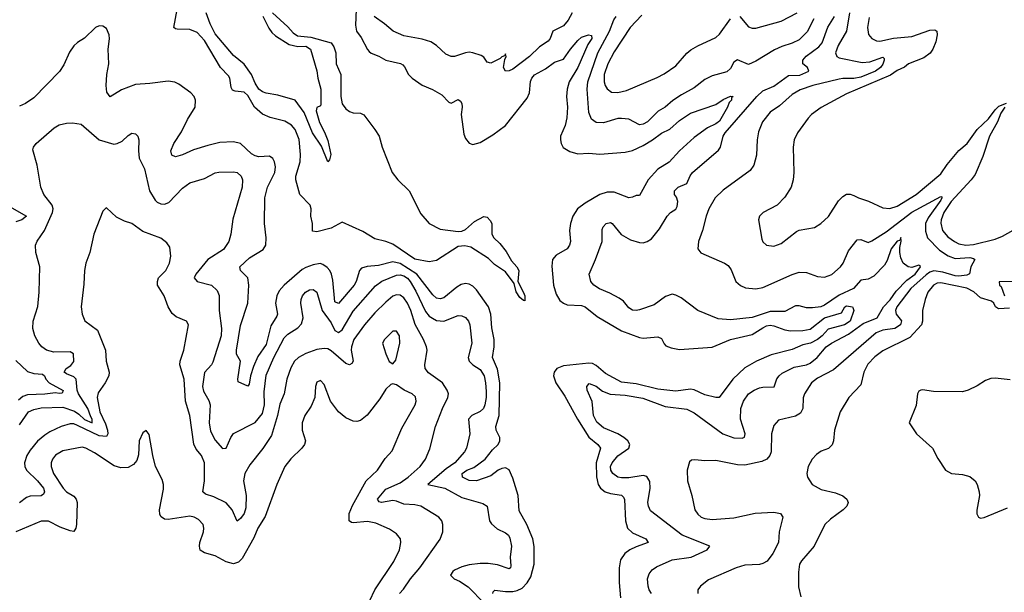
# Model space of a CAD drawing. Header units: inches. Extents: x 1173000 to 1307049, y 522583 to 678455.
# Tile 264 of 617: x 1261692 to 1267121, y 534216 to 537373. Entities that reach past the tile are written whole.
import ezdxf

# ---------------------------------------------------------------- set-up
doc = ezdxf.new("R2010")
doc.units = ezdxf.units.IN
doc.header["$MEASUREMENT"] = 0
doc.layers.add('B2563', color=7, linetype='Continuous')

msp = doc.modelspace()

# ---------------------------------------------------------------- linework, layer by layer
at = {"layer": 'B2563', "color": 5}
for points, elevation in [([(1263086.3, 537410), (1263170, 537333.4), (1263200.1, 537300.1), (1263223.7, 537283.7), (1263297.2, 537277.2), (1263410, 537245), (1263423.3, 537223.3), (1263435.2, 537190), (1263437.6, 537130), (1263462.6, 537070), (1263462.9, 536950), (1263470, 536908.9), (1263490, 536881.8), (1263510, 536867.2), (1263530, 536860.2), (1263570, 536857.8), (1263589.2, 536849.2), (1263650, 536768.4), (1263674.6, 536730), (1263690.3, 536670), (1263746, 536530), (1263777.4, 536490), (1263839.1, 536430), (1263902.9, 536302.9), (1263948.9, 536248.9), (1264010, 536217.1), (1264110, 536205.5), (1264130, 536207.6), (1264150, 536216.3), (1264199.4, 536260.6), (1264250, 536288.2), (1264270, 536284), (1264286.4, 536266.4), (1264294.3, 536250), (1264295.6, 536190), (1264305.5, 536170), (1264338.5, 536138.5), (1264374.3, 536094.3), (1264403.5, 536043.5), (1264432.2, 536010), (1264443.1, 535990), (1264439.1, 535930), (1264470.4, 535869.6), (1264476.9, 535850), (1264476.9, 535823.1), (1264470, 535824), (1264450, 535840.7), (1264430, 535872.7), (1264418, 535918), (1264370, 535982), (1264310, 536022.4), (1264276.2, 536056.2), (1264179.4, 536119.4), (1264146.2, 536126.2), (1264110, 536122.5), (1263990, 536046), (1263950, 536037.7), (1263870, 536052.7), (1263750, 536134.9), (1263710, 536150), (1263650, 536164.7), (1263584.5, 536204.5), (1263470, 536257.4), (1263410, 536222.6), (1263330, 536204.1), (1263306.7, 536206.7), (1263306.9, 536250), (1263296.5, 536290), (1263299, 536330), (1263293.8, 536350), (1263237.3, 536410), (1263213.9, 536490), (1263215.2, 536510), (1263237.5, 536590), (1263239.7, 536630), (1263232.9, 536712.9), (1263210, 536768.1), (1263190, 536791.4), (1263154.3, 536814.3), (1263073.6, 536833.6), (1263030, 536851.7), (1262985.6, 536890), (1262950, 536954.6), (1262930, 536973.9), (1262879.2, 536979.2), (1262865.1, 536985.1), (1262858.6, 536998.6), (1262849.9, 537050), (1262842.9, 537062.9), (1262799.1, 537110), (1262710, 537257.5), (1262670, 537302), (1262630, 537319.6), (1262560.6, 537320.6), (1262550, 537322.5), (1262542.2, 537330), (1262560.5, 537430)], 680), ([(1263033.1, 537393.1), (1263065.3, 537325.3), (1263082, 537302), (1263103.1, 537283.1), (1263176.9, 537236.9), (1263225.3, 537225.3), (1263270, 537227.3), (1263295, 537210), (1263330, 537091.3), (1263336, 537050), (1263352.9, 536990), (1263352.3, 536907.7), (1263350, 536898), (1263330, 536888), (1263326.7, 536870), (1263345.5, 536805.5), (1263373.1, 536753.1), (1263390, 536706), (1263407.3, 536630), (1263399.8, 536600.2), (1263390, 536589.4), (1263355.6, 536675.6), (1263306.6, 536750), (1263260.6, 536860.6), (1263210, 536929.5), (1263115.9, 536955.9), (1263050, 536967.8), (1263030, 536975.4), (1263010, 536990.6), (1262990, 537023.1), (1262970.3, 537070.3), (1262930, 537127.7), (1262870, 537175.1), (1262770, 537295.2), (1262741.6, 537350), (1262719.9, 537410)], 660), ([(1263547.7, 537430), (1263542.7, 537342.7), (1263549.2, 537310), (1263575, 537275), (1263608.7, 537208.7), (1263618.3, 537198.3), (1263630, 537188.1), (1263672.2, 537172.2), (1263710, 537149.4), (1263790.8, 537130.8), (1263803.8, 537123.8), (1263813.8, 537113.8), (1263836.1, 537070), (1263855.3, 537050), (1263910, 537011.1), (1263968, 536988), (1264018.5, 536958.5), (1264057.6, 536917.6), (1264070, 536912.7), (1264110, 536932.7), (1264122.8, 536922.8), (1264130.2, 536910), (1264131.9, 536890), (1264125.8, 536850), (1264141.5, 536741.5), (1264150, 536717.1), (1264170, 536692), (1264190, 536684.9), (1264230, 536696.5), (1264301.4, 536738.6), (1264369.7, 536790), (1264490, 536939.7), (1264502.7, 536970), (1264508.4, 537031.6), (1264514.9, 537050), (1264530, 537069.4), (1264590, 537101.3), (1264641.3, 537138.7), (1264690, 537156.1), (1264727.9, 537210), (1264770, 537258), (1264790, 537276.2), (1264828.8, 537288.8), (1264845.2, 537285.2), (1264845.8, 537270), (1264824.2, 537235.8), (1264768.8, 537110), (1264721.6, 537030), (1264709.5, 536990), (1264707.4, 536950), (1264713.1, 536890), (1264708, 536832), (1264699, 536790), (1264673.8, 536730), (1264674, 536710), (1264677.4, 536690), (1264688.4, 536668.4), (1264725.5, 536645.5), (1264770, 536633.5), (1264830, 536637.5), (1264890, 536631.5), (1265030, 536641.7), (1265070, 536652.3), (1265130, 536680.1), (1265180.5, 536710), (1265230, 536746.6), (1265275.8, 536770), (1265330, 536817.8), (1265390, 536857.8), (1265530, 536906.2), (1265570, 536933.5), (1265610, 536951.7), (1265624.7, 536950), (1265615.5, 536944.5), (1265616.3, 536930), (1265604.2, 536915.8), (1265594.7, 536890), (1265550, 536813.7), (1265530, 536798.8), (1265483.7, 536776.3), (1265410, 536722.9), (1265329.5, 536650), (1265271.9, 536588.1), (1265210, 536547.9), (1265157.8, 536490), (1265110, 536404), (1265090, 536403.5), (1265070, 536393.8), (1265050, 536390.6), (1264970, 536422.2), (1264930, 536422), (1264890, 536408.2), (1264810, 536361.8), (1264768.1, 536330), (1264741.5, 536290), (1264728.3, 536250), (1264723.5, 536210), (1264729.3, 536150), (1264723.8, 536130), (1264710.1, 536109.9), (1264650, 536074), (1264629.4, 536050), (1264625.9, 536014.1), (1264635.3, 535910), (1264650, 535859.3), (1264670, 535825.4), (1264690, 535809.6), (1264710, 535800.9), (1264790, 535796.8), (1264809.6, 535789.6), (1264876.4, 535736.4), (1265010, 535656.8), (1265110, 535620.2), (1265130, 535617.7), (1265210, 535625), (1265230, 535615.8), (1265245.1, 535585.1), (1265255.1, 535575.1), (1265283.9, 535563.9), (1265330, 535555.4), (1265510, 535567.9), (1265610, 535609.2), (1265730, 535636.5), (1265790, 535674.7), (1265810, 535685.1), (1265830, 535688.7), (1265850, 535685.6), (1265910, 535663), (1265941.9, 535658.1), (1266010, 535660.1), (1266050, 535666.2), (1266130, 535729.5), (1266223.3, 535756.7), (1266241, 535790), (1266250, 535794.8), (1266284, 535790), (1266286, 535786), (1266290.3, 535770), (1266271, 535710), (1266239.7, 535690), (1266150, 535666.2), (1266116.8, 535630), (1266091.2, 535610), (1266052, 535590), (1266010, 535581), (1265950, 535553.8), (1265835.4, 535524.6), (1265753.7, 535490), (1265690, 535454), (1265624.4, 535390), (1265549.3, 535290.7), (1265530, 535289), (1265470, 535304), (1265410, 535332.6), (1265390, 535334.9), (1265310, 535325.2), (1265210, 535335.5), (1265090, 535364.5), (1265010, 535374.9), (1264921.4, 535421.4), (1264870, 535465.8), (1264850, 535476.4), (1264830, 535478.9), (1264690, 535464.6), (1264654.1, 535450), (1264639, 535430), (1264635.7, 535410), (1264648.1, 535370), (1264697.6, 535297.6), (1264766.5, 535170), (1264830, 535071.4), (1264880.2, 535030), (1264893.3, 535010), (1264869.4, 534930), (1264871.8, 534851.8), (1264881.5, 534810), (1264894.6, 534790), (1264920.6, 534770), (1264950, 534760.5), (1265010, 534750.7), (1265020.5, 534740.5), (1265027.2, 534727.2), (1265032, 534610), (1265043.7, 534570), (1265070, 534544.1), (1265144.2, 534510), (1265157.4, 534490), (1265090, 534467), (1265055.9, 534450), (1265027.5, 534430), (1265004.9, 534395.1), (1264996.3, 534350), (1264996.8, 534270), (1265005, 534185)], 720), ([(1264738.1, 537410), (1264715.6, 537370), (1264690, 537338.9), (1264630.5, 537309.5), (1264616.5, 537270), (1264605.8, 537254.2), (1264556.9, 537223.1), (1264503.1, 537170), (1264410, 537100.3), (1264390, 537090.3), (1264370, 537088.8), (1264358.6, 537110), (1264365.8, 537154.2), (1264374.9, 537170), (1264370, 537184), (1264365.5, 537174.5), (1264350, 537168.2), (1264341.8, 537158.2), (1264290, 537133.6), (1264270, 537139.5), (1264250, 537166), (1264236.3, 537176.3), (1264190, 537190.2), (1264170, 537193.4), (1264150.2, 537190.2), (1264090, 537169.2), (1264070, 537170.2), (1264042, 537182), (1263990, 537230.3), (1263958, 537250), (1263910, 537264.7), (1263810, 537284.6), (1263750.2, 537310.2), (1263703.7, 537350), (1263646.4, 537390)], 740), ([(1265174.9, 534210), (1265163.1, 534230), (1265156.9, 534250), (1265154, 534290), (1265162, 534318), (1265179.5, 534340.5), (1265203, 534357), (1265290, 534394.5), (1265393.4, 534410), (1265483, 534450), (1265497.3, 534470), (1265345.3, 534530), (1265170, 534664.2), (1265158, 534690), (1265155.5, 534710), (1265167.7, 534790), (1265166.8, 534826.8), (1265150, 534854.2), (1265130, 534860.2), (1265050, 534847.1), (1265010, 534846.8), (1264990, 534850.1), (1264961.7, 534870), (1264951.6, 534890), (1264950.1, 534910), (1264957.6, 534930), (1264990, 534968.3), (1265050.1, 535009.9), (1265055.3, 535030), (1265045.5, 535050), (1265022, 535070), (1264989.6, 535089.6), (1264910, 535121.7), (1264873.6, 535153.6), (1264855.9, 535190), (1264847.7, 535267.7), (1264821.2, 535330), (1264819.6, 535350), (1264832.5, 535367.5), (1264870, 535351.8), (1264904.9, 535324.9), (1264948, 535308), (1265030, 535303.5), (1265126.8, 535286.8), (1265250, 535239.5), (1265370, 535225), (1265410, 535205.3), (1265569, 535089), (1265630, 535066.7), (1265675.3, 535064.7), (1265688.3, 535071.7), (1265692.4, 535090), (1265665.9, 535170), (1265668.1, 535230), (1265681.9, 535270), (1265710.6, 535309.4), (1265740.8, 535330), (1265770, 535343), (1265790, 535347.6), (1265851.4, 535348.6), (1265867.1, 535392.9), (1265878.8, 535410), (1265896.5, 535423.5), (1265962.4, 535457.6), (1266029.7, 535470.3), (1266050, 535478.6), (1266088.8, 535510), (1266138.9, 535570), (1266167.2, 535590), (1266261.4, 535638.6), (1266342, 535698), (1266420.4, 535730), (1266455, 535790), (1266491.2, 535828.8), (1266524.3, 535875.7), (1266583.9, 535936.1), (1266629.4, 535970), (1266658.3, 536010), (1266656.7, 536016.7), (1266650, 536019.5), (1266610, 536007.1), (1266590, 536010.2), (1266562.2, 536030), (1266550, 536059.3), (1266544.3, 536090), (1266543.6, 536116.4), (1266551.8, 536151.8), (1266550, 536171.3), (1266545.4, 536154.6), (1266530, 536152.4), (1266496.5, 536110), (1266474.6, 536045.4), (1266460.2, 536019.8), (1266400.6, 535959.4), (1266370, 535941.5), (1266330, 535936.5), (1266289.7, 535890), (1266210, 535854), (1266130, 535798.1), (1266109.6, 535790), (1266063.7, 535783.7), (1266030, 535783.8), (1265990, 535795.2), (1265970, 535794.6), (1265910, 535764.3), (1265830, 535764.4), (1265730, 535730.1), (1265610, 535717.7), (1265542.9, 535722.9), (1265430, 535769), (1265339.7, 535839.7), (1265310, 535854.6), (1265290, 535858.9), (1265253.1, 535846.9), (1265190, 535801.5), (1265110, 535773.8), (1265090, 535769.3), (1265070, 535771.6), (1265050, 535784.9), (1265020.3, 535820.3), (1264997.6, 535837.6), (1264946, 535866), (1264889.1, 535889.1), (1264857.3, 535910), (1264841.3, 535930), (1264831.5, 535970), (1264866.7, 536050), (1264903.1, 536150), (1264904.2, 536215.8), (1264908.5, 536230), (1264925.5, 536250), (1264950, 536254.3), (1264958, 536250), (1265008.1, 536188.1), (1265058.7, 536158.7), (1265110, 536144.4), (1265130, 536143.1), (1265150.9, 536149.1), (1265175.5, 536164.5), (1265219.3, 536220.7), (1265262.3, 536290), (1265280.3, 536310), (1265310, 536329.1), (1265317.5, 536342.5), (1265321.3, 536370), (1265314, 536394), (1265301.3, 536410), (1265302.8, 536430), (1265323.1, 536450), (1265370.2, 536469.8), (1265387.8, 536512.2), (1265402, 536530), (1265545.6, 536654.4), (1265556.5, 536670), (1265570.2, 536730), (1265581.3, 536750), (1265755.7, 536950), (1265790, 536980.1), (1265850, 537006.2), (1265930, 537065.1), (1265993.1, 537066.9), (1266042.8, 537090), (1266034.9, 537110), (1266009.7, 537129.7), (1266010.1, 537150), (1266027.6, 537172.4), (1266097.2, 537222.8), (1266115.5, 537244.5), (1266147.5, 537332.5), (1266184.4, 537390)], 740), ([(1266070, 537378.3), (1266033.9, 537306.1), (1265990, 537262.8), (1265950, 537242.9), (1265894.5, 537225.5), (1265853.9, 537206.1), (1265750, 537144.1), (1265710, 537126.4), (1265650, 537151.8), (1265630, 537138), (1265610, 537104.6), (1265590, 537084.7), (1265510, 537064.2), (1265470, 537043.5), (1265410, 536997.1), (1265340.9, 536959.1), (1265292.9, 536927.1), (1265250, 536890.2), (1265211.2, 536868.8), (1265152.4, 536810), (1265130, 536797.3), (1265110, 536793.1), (1265050, 536823.6), (1265010, 536827.9), (1264990, 536827.8), (1264910, 536804), (1264870, 536805.7), (1264845.1, 536825.1), (1264830, 536861), (1264819.9, 536990), (1264824.8, 537030), (1264880.1, 537190), (1264943.9, 537310), (1264967.6, 537372.4), (1264981.4, 537390)], 740), ([(1265121.6, 537398.4), (1265057.8, 537330), (1264970, 537196.2), (1264934.3, 537130), (1264915, 537070), (1264914.7, 537030), (1264919.5, 537010), (1264930, 536992.2), (1264954.2, 536974.2), (1264990, 536970.9), (1265037.7, 536982.3), (1265206.3, 537053.7), (1265244.8, 537075.2), (1265310, 537118.5), (1265370, 537187.8), (1265392.9, 537207.1), (1265430, 537229.2), (1265530, 537275.6), (1265550, 537293.7), (1265610, 537377.4)], 760), ([(1266267, 537410), (1266251.2, 537310), (1266204.8, 537230), (1266189.4, 537190), (1266196.9, 537170), (1266210, 537163.2), (1266336.8, 537136.8), (1266379, 537141), (1266450, 537166.7), (1266458.1, 537158.1), (1266458.6, 537150), (1266450, 537127.4), (1266437.4, 537110), (1266410.1, 537090), (1266330, 537055.7), (1266290, 537048.7), (1266230.7, 537049.3), (1266210, 537045.5), (1266064.9, 537010), (1265994.1, 536985.9), (1265950, 536961.1), (1265881.1, 536898.9), (1265830, 536862.7), (1265788.1, 536810), (1265765.4, 536754.6), (1265758.4, 536710), (1265754.4, 536625.6), (1265740.2, 536570), (1265719.3, 536540.7), (1265570, 536432.8), (1265527.2, 536390), (1265491.3, 536330), (1265475.9, 536290), (1265456.9, 536210), (1265435.3, 536150), (1265430.4, 536110), (1265447, 536087), (1265577.3, 536030), (1265597.4, 536017.4), (1265614, 535994), (1265640.3, 535930), (1265666.6, 535906.6), (1265694.5, 535894.5), (1265750, 535889.2), (1265790, 535896.5), (1265950, 535968.1), (1265990, 535980.2), (1266030, 535978.5), (1266090, 535957.8), (1266130, 535952.8), (1266170, 535968.1), (1266217.2, 536010), (1266232.1, 536030), (1266260.9, 536099.1), (1266310, 536159), (1266330, 536160.9), (1266370, 536145.3), (1266390, 536153.2), (1266470, 536204.1), (1266610, 536311.3), (1266770, 536398.2), (1266775.9, 536395.9), (1266776.6, 536390), (1266770, 536377.4), (1266700.2, 536279.8), (1266686.7, 536250), (1266686.3, 536206.3), (1266697.2, 536170), (1266762.7, 536102.7), (1266810.4, 536070.4), (1266850, 536056.6), (1266930, 536060.9), (1266950, 536056.9), (1266957.6, 536050), (1266936.1, 536010), (1266928.9, 535971.1), (1266914.8, 535965.2), (1266870, 535959.4), (1266850, 535961.4), (1266781.2, 535981.2), (1266732.6, 535987.4), (1266710, 535981), (1266690, 535966.8), (1266605.6, 535890), (1266527.6, 535790), (1266519.8, 535770), (1266524.5, 535750), (1266552.8, 535712.8), (1266548.1, 535690), (1266517.3, 535670), (1266450, 535661.8), (1266413.8, 535646.2), (1266177.9, 535442.1), (1266090, 535397.3), (1266056.9, 535370), (1266018, 535310), (1266012, 535288), (1266010.2, 535230), (1265997.1, 535202.9), (1265970, 535187.1), (1265875.3, 535164.7), (1265850, 535135.1), (1265837.6, 535090), (1265834.5, 534990), (1265827.2, 534970), (1265810.8, 534949.2), (1265783.9, 534936.1), (1265690, 534915.9), (1265650, 534918.5), (1265530, 534942.8), (1265470, 534940.9), (1265414.6, 534945.4), (1265396.3, 534943.7), (1265384.1, 534935.9), (1265371.4, 534888.6), (1265374.7, 534830), (1265398.2, 534750), (1265414.7, 534670), (1265430, 534646.5), (1265450, 534630.2), (1265470, 534622), (1265510, 534617.5), (1265630, 534626.2), (1265747.4, 534652.6), (1265850, 534656.9), (1265886.8, 534650), (1265900.3, 534630), (1265878.9, 534550), (1265875.6, 534490), (1265843.6, 534430), (1265812.5, 534387.5), (1265790, 534374.5), (1265770.2, 534369.8), (1265690, 534365), (1265641.6, 534350), (1265490, 534284), (1265445.5, 534250), (1265430.6, 534230), (1265430.7, 534209.3)], 760), ([(1265662, 537390), (1265710, 537332.9), (1265730, 537326), (1265750, 537326.2), (1265890, 537364.3), (1265978.3, 537410)], 760), ([(1264300.7, 534210), (1264302, 534218), (1264312, 534228), (1264370, 534219.7), (1264410, 534219.6), (1264434.9, 534225.1), (1264461.5, 534238.5), (1264490, 534267.2), (1264510, 534301.7), (1264527.7, 534370), (1264527.7, 534467.7), (1264520.2, 534510), (1264487.7, 534590), (1264444.8, 534664.8), (1264440.9, 534750), (1264410, 534845.7), (1264390, 534891.9), (1264370, 534902.9), (1264350, 534898.5), (1264330, 534888.4), (1264290, 534857.3), (1264210, 534829.9), (1264170, 534832.6), (1264134, 534850), (1264131.8, 534870), (1264156.5, 534890), (1264195.6, 534904.4), (1264258.5, 534950), (1264298.2, 535001.8), (1264329, 535030), (1264339.5, 535050), (1264339.8, 535070), (1264318.7, 535110), (1264317.1, 535130), (1264334.8, 535190), (1264339.9, 535370), (1264326.6, 535446.6), (1264298.4, 535510), (1264307.4, 535570), (1264307.7, 535610), (1264294.8, 535674.8), (1264290.4, 535750), (1264275.8, 535790), (1264210, 535883.5), (1264190, 535903.7), (1264170, 535915.6), (1264150, 535918.1), (1264126.4, 535913.6), (1264101.2, 535898.8), (1264030, 535840.1), (1264010, 535833.6), (1263990, 535837.2), (1263970, 535855.3), (1263881.4, 535970), (1263790, 536029.2), (1263750, 536037.8), (1263670, 536017.5), (1263607.3, 536012.7), (1263576.9, 536003.1), (1263565.5, 535990), (1263546.7, 535930), (1263535.8, 535910), (1263450, 535807.3), (1263430, 535817.7), (1263417.5, 535937.5), (1263410.7, 535970.7), (1263401.8, 535990), (1263387.4, 536007.4), (1263363.4, 536023.4), (1263347.8, 536027.8), (1263310, 536021.7), (1263270, 536007.4), (1263250, 535994.9), (1263149.7, 535910), (1263122.4, 535877.6), (1263108.7, 535850), (1263101.7, 535810), (1263113.6, 535750), (1263110, 535737.6), (1263075.6, 535684.4), (1263050, 535581.7), (1263005, 535515), (1262980.1, 535459.9), (1262965, 535410), (1262956.9, 535363.1), (1262950, 535352), (1262896, 535376), (1262894.7, 535390), (1262909.8, 535489.8), (1262888.1, 535528.1), (1262886.5, 535550), (1262910, 535687), (1262949.8, 535810), (1262955.4, 535910), (1262949, 535950), (1262909, 535990), (1262904.8, 536010), (1262959.4, 536060.6), (1263034.3, 536105.7), (1263049, 536130), (1263050.5, 536170), (1263041.4, 536250), (1263043.2, 536390), (1263058.1, 536450), (1263098.4, 536530), (1263101.7, 536561.7), (1263096.8, 536590), (1263087.2, 536607.2), (1263070, 536619.8), (1263010, 536617.7), (1262990, 536622.4), (1262970, 536634), (1262910, 536689.8), (1262870, 536700.2), (1262795, 536695), (1262730, 536679.9), (1262650, 536655), (1262590, 536628.4), (1262550, 536616.4), (1262530, 536625.1), (1262525.8, 536650), (1262541.4, 536690), (1262584.7, 536755.3), (1262617.2, 536822.8), (1262658.4, 536890), (1262661.4, 536930), (1262653.3, 536950), (1262634.7, 536970), (1262570, 537016.8), (1262548, 537028), (1262510, 537034), (1262410, 537021.2), (1262330, 537016.5), (1262253.5, 536986.5), (1262190, 536948.3), (1262172.9, 536972.9), (1262167.7, 537010), (1262172.6, 537070), (1262184.2, 537130), (1262179.8, 537210), (1262186.5, 537266.5), (1262184.7, 537290), (1262170, 537323.7), (1262150, 537336.9), (1262130, 537338.7), (1262110, 537329.5), (1262048.8, 537271.2), (1262010, 537247.6), (1261990, 537229.6), (1261966.1, 537193.9), (1261935.6, 537124.4), (1261912, 537088), (1261770, 536942.6), (1261723, 536910), (1261690, 536895.4)], 720), ([(1266375, 537385), (1266367.1, 537330), (1266372, 537292), (1266389.4, 537269.4), (1266416.3, 537256.3), (1266435.1, 537255.1), (1266510, 537271.7), (1266610, 537279.8), (1266710, 537315.5), (1266737.6, 537317.6), (1266748.9, 537308.9), (1266750.1, 537290), (1266743.5, 537250), (1266726.8, 537210), (1266711.7, 537188.3), (1266677.7, 537162.3), (1266592.4, 537130), (1266570, 537111.3), (1266530, 537093.7), (1266493.6, 537066.4), (1266250, 536964.7), (1266111.2, 536888.8), (1266058.3, 536850), (1266038.5, 536830), (1265980.8, 536750), (1265962.2, 536710), (1265957.2, 536670), (1265960.2, 536530), (1265956.5, 536490), (1265944.9, 536450), (1265910, 536394.5), (1265869.1, 536350.9), (1265790.6, 536310), (1265770.5, 536290), (1265765.5, 536270), (1265783.6, 536163.6), (1265790, 536148.5), (1265810, 536130.3), (1265850, 536124.7), (1265890, 536139.6), (1265974.7, 536205.3), (1265990, 536211.7), (1266073.4, 536226.6), (1266109.6, 536250), (1266151.5, 536288.5), (1266206.6, 536373.4), (1266230, 536398.9), (1266250, 536410.3), (1266270, 536411.5), (1266290, 536404.4), (1266316.3, 536390), (1266372.5, 536372.5), (1266450, 536334.9), (1266490, 536332.1), (1266530, 536344.6), (1266634, 536410), (1266770, 536522.7), (1266805.3, 536574.7), (1266868.9, 536651.1), (1266915.9, 536690), (1266970, 536767.7), (1267033.8, 536826.2), (1267070, 536876.6), (1267090, 536896.1), (1267132.6, 536912.6)], 780), ([(1267123.2, 536890), (1267102.1, 536857.9), (1267083.3, 536810), (1267039.5, 536730), (1267001.4, 536618.6), (1266960.5, 536519.5), (1266938.4, 536490), (1266827.1, 536370), (1266786.7, 536310), (1266772.6, 536270), (1266771.1, 536251.1), (1266780.1, 536210), (1266810, 536175.1), (1266845.8, 536150), (1266870, 536137.5), (1266908.9, 536128.9), (1266950, 536133.2), (1267070, 536163), (1267110, 536179.2), (1267170, 536211.9)], 780), ([(1261690, 535138.7), (1261740.2, 535210), (1261770, 535224.2), (1261810, 535233.2), (1261930, 535235.8), (1261993.8, 535213.7), (1262018.6, 535198.6), (1262050, 535169.1), (1262090.9, 535150), (1262092.2, 535170), (1262083.3, 535183.3), (1262067, 535230), (1262016.6, 535310), (1262009.4, 535330), (1262002.4, 535390), (1261990, 535404.2), (1261950, 535419.7), (1261937.3, 535430), (1261948.4, 535450), (1261974.1, 535465.9), (1261990, 535488.3), (1261988.1, 535530), (1261970, 535541.1), (1261880.4, 535540.4), (1261839.5, 535550), (1261813.4, 535570), (1261796.9, 535590), (1261775.6, 535630), (1261763.6, 535670), (1261766.5, 535710), (1261791.6, 535791.6), (1261799.1, 535870), (1261802.3, 536010), (1261780.2, 536090), (1261779.6, 536130), (1261787.8, 536152.2), (1261829.5, 536210.5), (1261872, 536310), (1261875.8, 536330), (1261870.3, 536350), (1261825.3, 536410), (1261809.3, 536449.3), (1261787.3, 536570), (1261765.1, 536654.9), (1261768, 536670), (1261783, 536690), (1261882.4, 536777.6), (1261910, 536793.3), (1261950, 536802), (1261983.7, 536803.7), (1262030, 536796.9), (1262130, 536709.6), (1262210, 536686.9), (1262230, 536689.7), (1262257.5, 536702.5), (1262290, 536734), (1262310, 536746.6), (1262330, 536742.7), (1262342.7, 536730), (1262349.6, 536709.6), (1262346, 536650), (1262349.8, 536610), (1262380.3, 536550), (1262407.3, 536430), (1262438.5, 536378.5), (1262450, 536366.6), (1262470, 536358), (1262490, 536355.9), (1262514.4, 536365.6), (1262590, 536444.5), (1262630, 536472.9), (1262710, 536498), (1262770, 536527.8), (1262790, 536532.2), (1262870, 536534.2), (1262890, 536529.7), (1262912.9, 536510), (1262919.8, 536490), (1262917.8, 536450), (1262866.6, 536273.4), (1262856.2, 536190), (1262845, 536150), (1262814.8, 536105.2), (1262729.5, 536050.5), (1262662.9, 535970), (1262653.5, 535950), (1262669.5, 535930), (1262750, 535909.8), (1262780.6, 535880.6), (1262791.6, 535851.6), (1262791.6, 535770), (1262804.4, 535670), (1262802.7, 535630), (1262756, 535484), (1262748.9, 535470), (1262711.5, 535428.5), (1262699.9, 535350), (1262704.8, 535324.8), (1262734, 535274), (1262741.8, 535250), (1262736.7, 535150), (1262743.4, 535103.4), (1262770, 535054), (1262810, 535008.3), (1262830.3, 535010), (1262856.2, 535070), (1262870, 535090.9), (1262990, 535152.5), (1263030, 535201.6), (1263042.2, 535250), (1263039.6, 535320.4), (1263050, 535412.4), (1263092.5, 535510), (1263150, 535619), (1263170, 535639.1), (1263225.7, 535674.3), (1263244.9, 535695.1), (1263254.5, 535730), (1263242.8, 535810), (1263243.9, 535830), (1263251.6, 535850), (1263267.6, 535870), (1263290, 535883.5), (1263310, 535886), (1263330, 535871.1), (1263359.1, 535770), (1263410, 535701.6), (1263430, 535659.8), (1263450, 535647.3), (1263470, 535663.7), (1263530, 535765), (1263654.4, 535905.6), (1263688.5, 535931.5), (1263770, 535964), (1263790, 535965.3), (1263810, 535959.9), (1263830, 535947), (1263844.8, 535930), (1263876.1, 535876.1), (1263930, 535763.1), (1263950, 535738.4), (1263967, 535727), (1263990, 535715), (1264030, 535709.8), (1264110, 535741.1), (1264130, 535740.7), (1264150, 535730.8), (1264166.2, 535710), (1264173.3, 535690), (1264184.2, 535590), (1264164.2, 535510), (1264169.9, 535489.9), (1264189.8, 535470), (1264230, 535444.2), (1264252.3, 535410), (1264260.6, 535370), (1264263.3, 535323.3), (1264263.6, 535290), (1264257.1, 535250), (1264248.2, 535230), (1264230, 535211.8), (1264185.4, 535190), (1264166.4, 535170), (1264173.5, 535090), (1264155.9, 535010), (1264144.8, 534990), (1264091.4, 534930), (1264042.8, 534897.2), (1263942.4, 534810), (1264035.4, 534790), (1264130, 534738.5), (1264245.9, 534705.9), (1264269.4, 534690), (1264281.5, 534610), (1264292.8, 534592.8), (1264324.9, 534564.9), (1264370, 534544.2), (1264387.1, 534530), (1264394.9, 534514.9), (1264402.7, 534470), (1264395.8, 534410), (1264399.1, 534360.9), (1264397.2, 534350), (1264390, 534346), (1264326.4, 534366.4), (1264274.5, 534374.5), (1264230, 534374.8), (1264170, 534367.4), (1264130, 534356.3), (1264090, 534337.1), (1264079.8, 534330), (1264067.2, 534310), (1264088.2, 534290), (1264117.5, 534277.5), (1264165.2, 534245.2), (1264254, 534154)], 740), ([(1261622.7, 536350), (1261728.7, 536290), (1261704.2, 536270), (1261670, 536258.2)], 720), ([(1263785.7, 534210), (1263807.8, 534232.2), (1263846.6, 534290), (1263898.8, 534350), (1264010.7, 534509.3), (1264025.7, 534550), (1264025.4, 534590), (1264018.9, 534610), (1264003.6, 534630), (1263903.6, 534690), (1263870, 534698.9), (1263810, 534702.4), (1263770, 534719), (1263750, 534721.3), (1263687, 534710), (1263674.5, 534714.5), (1263665, 534730), (1263710, 534783.9), (1263790, 534819.8), (1263833.7, 534850), (1263899.2, 534910), (1263929.9, 534950.1), (1263953.8, 535006.2), (1263985, 535130), (1264023.5, 535230), (1264052.2, 535290), (1264056, 535310), (1264049, 535330), (1264023.5, 535370), (1263946, 535426), (1263927.4, 535450), (1263925, 535470), (1263938.2, 535550), (1263935.3, 535570), (1263919, 535610), (1263873.2, 535693.2), (1263848.4, 535770), (1263830, 535810.7), (1263810, 535838.5), (1263790, 535854), (1263770, 535855.7), (1263750, 535847.9), (1263710, 535815.8), (1263650, 535756.2), (1263593.4, 535690), (1263534.8, 535610), (1263520.8, 535570), (1263519.9, 535550), (1263530.2, 535490), (1263523.2, 535476.8), (1263510, 535469.8), (1263490, 535477), (1263410, 535547.4), (1263390, 535557.4), (1263370, 535560.5), (1263330, 535555), (1263270, 535532.8), (1263229.1, 535510.9), (1263207.1, 535490), (1263186.6, 535453.4), (1263164.6, 535390), (1263149.5, 535310.5), (1263126.4, 535253.6), (1263112.9, 535190), (1263080.1, 535079.9), (1263032, 535008), (1262960.9, 534919.1), (1262932.8, 534870), (1262925, 534830), (1262939.8, 534750), (1262938.5, 534681.5), (1262928.9, 534650), (1262910, 534623.5), (1262890, 534607.3), (1262863.9, 534670), (1262830, 534709.8), (1262762.4, 534742.4), (1262716.5, 534756.5), (1262701, 534770), (1262709.9, 534830.1), (1262709.9, 534930), (1262694.1, 534970), (1262665.4, 535005.4), (1262652.3, 535032.3), (1262629, 535190), (1262605.6, 535270), (1262599.5, 535390), (1262575, 535470), (1262576.5, 535490), (1262596.9, 535550), (1262622.4, 535690), (1262610.9, 535710.9), (1262554.8, 535734.8), (1262532.4, 535752.4), (1262511, 535790), (1262488.3, 535850), (1262452, 535910), (1262450.8, 535930), (1262458, 535950), (1262496.8, 535990), (1262517.7, 536030), (1262525.7, 536070), (1262519.1, 536119.1), (1262503.3, 536143.3), (1262470, 536167.6), (1262370, 536204.7), (1262310, 536249.6), (1262270, 536261.6), (1262224.7, 536284.7), (1262170, 536335.3), (1262166.4, 536333.6), (1262150, 536318), (1262101.1, 536190), (1262078.7, 536090), (1262056.9, 536030), (1262049, 535990), (1262046.1, 535913.9), (1262030.3, 535790), (1262036.4, 535750), (1262051.8, 535711.8), (1262120.7, 535660.7), (1262165.7, 535550), (1262169, 535490), (1262184.9, 535430), (1262183.1, 535410), (1262162.3, 535370), (1262123.9, 535316.1), (1262119.4, 535290), (1262133, 535210), (1262164.5, 535144.5), (1262175.5, 535110), (1262177.2, 535090), (1262170, 535074), (1262130, 535078.8), (1262010, 535136.1), (1261990, 535143.8), (1261970, 535145), (1261920.4, 535130), (1261858.7, 535101.3), (1261830, 535082), (1261790, 535048.7), (1261750, 535000.3), (1261730.9, 534970), (1261718.3, 534930), (1261719.8, 534910), (1261729.4, 534890), (1261790.6, 534830.6), (1261823.4, 534790), (1261829.4, 534770), (1261823.1, 534756.9), (1261810, 534747.6), (1261750, 534745.6), (1261730, 534737.9), (1261690, 534708.6)], 760), ([(1267150, 535781.9), (1267090, 535778.7), (1267082.1, 535782.1), (1267072.5, 535790), (1267062.9, 535810), (1267050, 535820.6), (1266990, 535839.4), (1266952.9, 535872.9), (1266913.2, 535893.2), (1266770, 535922.1), (1266750, 535919.9), (1266729.4, 535910), (1266698.3, 535870), (1266683.3, 535830), (1266668.8, 535770), (1266669.5, 535710), (1266664.8, 535690), (1266599.6, 535620.4), (1266450, 535547.8), (1266406.2, 535513.8), (1266367.3, 535472.7), (1266345.3, 535430), (1266330, 535360.5), (1266264, 535290), (1266216.1, 535210), (1266184.4, 535110), (1266178.3, 535050), (1266171.2, 535028.8), (1266151.3, 535008.7), (1266110, 534994.3), (1266084.3, 534975.7), (1266060.3, 534950), (1266038.7, 534910), (1266032, 534870), (1266035.3, 534850), (1266060.4, 534810), (1266110, 534782.3), (1266190, 534764), (1266230, 534747.6), (1266251.8, 534730), (1266260.3, 534710), (1266252.9, 534690), (1266232.6, 534670), (1266161.6, 534618.4), (1266130.1, 534589.9), (1266072.3, 534470), (1266001.6, 534390), (1265992.1, 534370), (1265986.1, 534326.1), (1265985.3, 534245.3), (1265999.3, 534190)], 780), ([(1267170, 535929.8), (1267092, 535928), (1267094, 535910), (1267102.6, 535902.6), (1267122, 535850)], 780), ([(1261670, 535493.5), (1261734, 535434), (1261770, 535422.3), (1261818.3, 535418.3), (1261829.1, 535409.1), (1261836.4, 535390), (1261854.2, 535370), (1261930.9, 535329.1), (1261926, 535314), (1261910, 535311.6), (1261890, 535315.8), (1261830, 535308.4), (1261735.5, 535304.5), (1261710, 535294.7), (1261684.9, 535275.1)], 720), ([(1263622, 534170), (1263650.7, 534230), (1263754.5, 534385.5), (1263786.2, 534450), (1263794, 534490), (1263790.6, 534510.6), (1263770, 534538), (1263730, 534563.7), (1263656.1, 534596.1), (1263610, 534606.4), (1263530, 534598), (1263521.1, 534601.1), (1263508.3, 534610), (1263509.2, 534650), (1263526.2, 534693.8), (1263602, 534830), (1263665, 534890), (1263707.4, 534952.6), (1263745, 534995), (1263799.5, 535120.5), (1263872.5, 535250), (1263878.4, 535270), (1263873.8, 535293.8), (1263855.6, 535310), (1263811.1, 535331.1), (1263770, 535360.5), (1263750, 535364.7), (1263738.7, 535361.3), (1263710, 535335.6), (1263677.5, 535282.5), (1263607.7, 535192.3), (1263570, 535163.1), (1263550, 535157.7), (1263530, 535159.1), (1263490, 535177.2), (1263449.7, 535210), (1263405.1, 535270), (1263370, 535361.2), (1263350, 535382.7), (1263330, 535375.1), (1263322.4, 535350), (1263319.5, 535290), (1263298.3, 535241.7), (1263264.5, 535190), (1263248.6, 535150), (1263249.3, 535110), (1263267.5, 535050), (1263262, 535030), (1263248.3, 535010), (1263187.5, 534952.5), (1263154, 534910), (1263109.3, 534810.7), (1263046.1, 534633.9), (1263005, 534570), (1262983.6, 534516.4), (1262917.7, 534402.3), (1262898, 534382), (1262870, 534373.2), (1262830, 534383.7), (1262770, 534416.5), (1262710, 534433.2), (1262687.3, 534447.3), (1262682.7, 534470), (1262685.7, 534490), (1262705.5, 534550), (1262707.7, 534570), (1262703.1, 534590), (1262677.7, 534617.7), (1262654.5, 534630), (1262630, 534635), (1262510, 534617.6), (1262490, 534619.7), (1262471.9, 534631.9), (1262465.4, 534645.4), (1262462.2, 534670), (1262484.2, 534784.2), (1262484.7, 534810), (1262477.3, 534837.3), (1262440.4, 534910), (1262425.1, 534970), (1262405.6, 535085.6), (1262390, 535108.7), (1262370, 535095.3), (1262350.7, 535050), (1262346.1, 534973.9), (1262336.9, 534943.1), (1262320, 534920), (1262290, 534903.5), (1262250, 534901.5), (1262212.6, 534912.6), (1262104.4, 534984.4), (1262056.9, 535010), (1262035.5, 535015.5), (1261930, 534994.9), (1261888.7, 534971.3), (1261872.8, 534950), (1261865.8, 534930), (1261865.1, 534910), (1261878.3, 534870), (1261930.9, 534790), (1261950, 534769.5), (1261990, 534745.6), (1262002.7, 534730), (1262008.3, 534710), (1262005.4, 534590), (1262001.8, 534570), (1261990, 534551.3), (1261970, 534554), (1261914.8, 534574.8), (1261850, 534607.7), (1261810, 534607.4), (1261670, 534549.8)], 780), ([(1267152.8, 535387.2), (1267070, 535395.8), (1267045.8, 535394.2), (1267016.5, 535383.5), (1266970, 535354), (1266921, 535330), (1266890, 535321.3), (1266730, 535322.6), (1266670, 535332.6), (1266661, 535330), (1266650, 535324.5), (1266642.3, 535310), (1266633.9, 535246.1), (1266596, 535150), (1266637.1, 535090), (1266725.3, 535010), (1266753.6, 534953.6), (1266797, 534890), (1266830, 534870.3), (1266890, 534864.6), (1266930, 534854), (1266959.3, 534830), (1266970.4, 534810), (1266982, 534770), (1266983.7, 534750), (1266968.2, 534668.2), (1266968.2, 534648.2), (1266978, 534630), (1266990, 534624), (1267010, 534628), (1267138.2, 534681.8)], 820)]:
    msp.add_lwpolyline(points, dxfattribs=dict(at, elevation=elevation))
at = {"layer": 'B2563', "color": 5, "elevation": 780}
msp.add_lwpolyline([(1263770, 535655.8), (1263750, 535655.1), (1263743.1, 535650), (1263703.8, 535610), (1263692.7, 535590), (1263710, 535531), (1263728.9, 535488.9), (1263750, 535474.8), (1263765.1, 535494.9), (1263787.2, 535590), (1263785.4, 535630)], close=True, dxfattribs=at)

doc.saveas('drawing.dxf')
